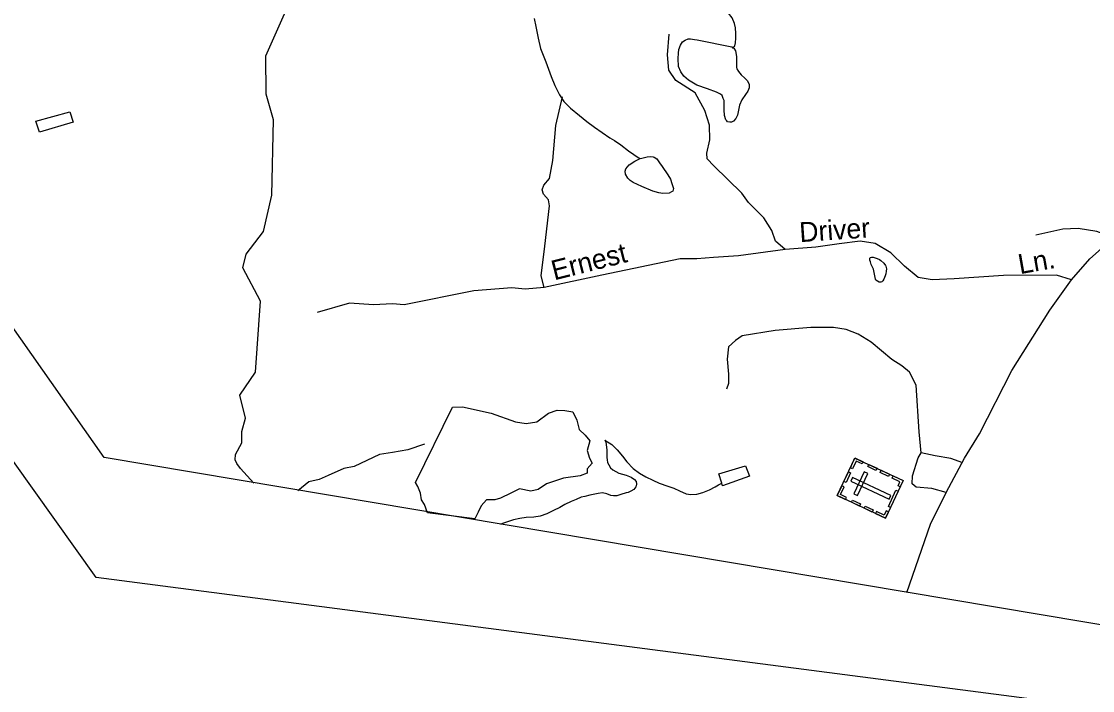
# Model space of a CAD drawing. Extents: x 2126262 to 2293712, y 749403 to 919119.
# Drawn here: x 2178899 to 2184028, y 795352 to 798555 of the extents above; entities that cross this region are included whole.
import ezdxf

# ---------------------------------------------------------------- set-up
doc = ezdxf.new("R2010")
doc.units = 0
for name, color, linetype in [('Exist Boundary Political CountyLine', 7, 'Continuous'), ('Exist Cultural Cemetery CELL', 7, 'Continuous'), ('Exist Hydrographic Creek Single Shore', 7, 'Continuous'), ('Exist Hydrographic Misc Water Feature', 7, 'Continuous'), ('Exist Hydrographic Pond Over 1500 Sq Ft', 7, 'Continuous'), ('Exist Road Non-System Type 51', 7, 'Continuous'), ('Exist Road Non-System Type 51 Label', 7, 'Continuous'), ('Exist Road Secondary Type 51 Attributed', 7, 'Continuous'), ('Map Preparation Inset Cut Line', 7, 'Continuous')]:
    doc.layers.add(name, color=color, linetype=linetype)

msp = doc.modelspace()

# ---------------------------------------------------------------- linework, layer by layer
at = {"layer": 'Exist Boundary Political CountyLine'}
msp.add_lwpolyline([(2192122.8, 787074.7), (2191946.5, 788439.9), (2191462.4, 794425.4), (2179295.7, 796467.1), (2169584.9, 810291.7), (2151370.7, 819485.6), (2149836.3, 820237.8), (2146070.6, 821922.1), (2135812.5, 826366.6), (2134133.6, 827149.9), (2133839.4, 827270.1)], dxfattribs=at)
at = {"layer": 'Exist Cultural Cemetery CELL'}
for points in [[(2182805.8, 796284.9), (2182890.4, 796465.1), (2183120.8, 796356.9), (2183036.2, 796176.7)], [(2182929.6, 796446.8), (2182924.8, 796436.5), (2182895.7, 796450.2), (2182878.4, 796413.5), (2182868.4, 796418.2), (2182890.4, 796465.2)], [(2182990.9, 796405.4), (2182951.7, 796423.8), (2182956.6, 796434.1), (2182995.8, 796415.7)], [(2183050.6, 796377.3), (2183011.4, 796395.8), (2183016.2, 796406.1), (2183055.4, 796387.7)], [(2182837.2, 796352), (2182859.3, 796398.9), (2182869.6, 796394), (2182847.6, 796347.1)], [(2182878.6, 796371.2), (2182870.7, 796354.3), (2183054.2, 796268.1), (2183062.2, 796285)], [(2182884.7, 796292.9), (2182901.6, 796285), (2182951.6, 796391.6), (2182934.7, 796399.5)], [(2183106.8, 796326.9), (2183096.4, 796331.8), (2183105.7, 796351.7), (2183069.1, 796368.9), (2183073.9, 796379), (2183120.8, 796356.9)], [(2182845, 796266.5), (2182849.8, 796276.8), (2182820.6, 796290.5), (2182837.9, 796327.2), (2182827.8, 796331.9), (2182805.8, 796284.9)], [(2183050.3, 796233.6), (2183086.3, 796310.4), (2183096.6, 796305.6), (2183060.6, 796228.8)], [(2182912.1, 796235), (2182872.9, 796253.4), (2182877.7, 796263.7), (2182916.9, 796245.3)], [(2182972.9, 796206.4), (2182933.7, 796224.8), (2182938.5, 796235.1), (2182977.8, 796216.7)], [(2183050.3, 796206.7), (2183039.9, 796211.6), (2183030.5, 796191.6), (2182993.9, 796208.8), (2182989.2, 796198.7), (2183036.2, 796176.7)]]:
    msp.add_lwpolyline(points, close=True, dxfattribs=at)
at = {"layer": 'Exist Hydrographic Creek Single Shore'}
for points in [[(2180011.5, 796344), (2179947.5, 796414.2), (2179930.2, 796438.3), (2179922.4, 796456.7), (2179924.6, 796482.4), (2179954.5, 796537.2), (2179953.7, 796592), (2179971.5, 796656.5), (2179945.6, 796765.3), (2180020.5, 796875.3), (2180043.4, 797216), (2179959.6, 797375.2), (2179975.6, 797440.4), (2180058.6, 797550.2), (2180098.6, 797723.3), (2180105.6, 798084), (2180071.5, 798206.1), (2180069.5, 798389.9), (2180209.5, 798708.5), (2180243.6, 798724.2)], [(2180829.6, 796531.6), (2180749.2, 796504.8), (2180675.5, 796491.4), (2180612.9, 796482.4), (2180552.6, 796453.4), (2180492.3, 796424.3), (2180443.1, 796415.4), (2180367.2, 796381.8), (2180324.8, 796361.7), (2180275.6, 796350.5), (2180223.2, 796308.6)]]:
    msp.add_lwpolyline(points, dxfattribs=at)
at = {"layer": 'Exist Hydrographic Misc Water Feature'}
for points in [[(2182304.5, 798428.6), (2182314.6, 798438.8), (2182318.3, 798452.9), (2182320.3, 798474.9), (2182320.5, 798496.8), (2182317.9, 798524.7), (2182314, 798544.8), (2182301.7, 798572.6), (2182285.3, 798594.6), (2182255.7, 798620.6), (2182227.4, 798640.2)], [(2181353.9, 798569.4), (2181362.5, 798531.2), (2181372.8, 798475.3), (2181384.9, 798425.6), (2181409.5, 798361.8), (2181435.5, 798291.8), (2181453.8, 798248), (2181475.9, 798204.1), (2181496, 798172.3), (2181528.6, 798140.6), (2181570.6, 798104.6), (2181606.7, 798076.8), (2181643, 798049), (2181679.1, 798023.3), (2181717.3, 797997.7), (2181739, 797985.8), (2181768.9, 797963.9), (2181805.6, 797936), (2181831.5, 797918.3), (2181851.8, 797904.3), (2181861.8, 797898.3)], [(2182304.5, 798428.6), (2182310.5, 798426.8), (2182318.3, 798414.7), (2182322.6, 798386.9), (2182323.2, 798356.8), (2182322.8, 798334.9), (2182324.8, 798328.9), (2182333.2, 798315.1), (2182345.3, 798299), (2182363.2, 798283), (2182375.5, 798270.9), (2182383.7, 798253.1), (2182383.5, 798237.3), (2182377.9, 798221.1), (2182365.4, 798205.2), (2182348, 798179), (2182337.9, 798154.9), (2182332.2, 798131), (2182328.3, 798106.9), (2182320.5, 798091.1), (2182308.4, 798077.1), (2182298.8, 798072.8), (2182290.8, 798072.8), (2182280.3, 798074.8), (2182276.4, 798078.7), (2182272.7, 798084.5), (2182266.2, 798104.5), (2182264.1, 798132.4), (2182263.7, 798168.6), (2182263.7, 798176.7), (2182259.8, 798186.6), (2182253.7, 798200.5), (2182245.9, 798206.6), (2182227.4, 798216.2), (2182183.8, 798232.2), (2182133.7, 798249.9), (2182093.3, 798273.5), (2182071.2, 798293.4), (2182057, 798313.4), (2182045.1, 798339.2), (2182043.1, 798377.2), (2182044.9, 798403.3), (2182046.6, 798421.3), (2182054.6, 798441.2), (2182064.4, 798457.1), (2182076.5, 798465.5), (2182092.3, 798471.6), (2182102.1, 798471.7), (2182122.6, 798469.4), (2182134.5, 798467.6), (2182300.4, 798432.8), (2182304.5, 798428.6)], [(2178967.7, 798078.2), (2179130.9, 798122.8), (2179147.3, 798072.9), (2178985.8, 798024.3), (2178967.7, 798078.2)], [(2181861.8, 797898.3), (2181869.8, 797900.4), (2181895.4, 797906.6), (2181909.4, 797908.6), (2181923.5, 797906.8), (2181929.5, 797904.7), (2181941.8, 797896.8), (2181953.7, 797878.7), (2181967.8, 797861.2), (2181994.3, 797821.1), (2182006.4, 797799.4), (2182014, 797779.1), (2182020.7, 797755.4), (2182018.3, 797743.2), (2182012.5, 797739.2), (2182000.4, 797733.3), (2181970.3, 797731), (2181950.6, 797734.8), (2181922.5, 797742.7), (2181870.4, 797764.3), (2181828.4, 797784.1), (2181814.2, 797794.3), (2181802.4, 797804.2), (2181792.1, 797824.1), (2181790.1, 797838.1), (2181793.7, 797850.2), (2181809.5, 797868.1), (2181836, 797886.4), (2181861.8, 797898.3)], [(2183028.6, 797321.1), (2183024.3, 797313.2), (2183018.5, 797309.2), (2183014.4, 797307), (2183010.5, 797307.2), (2183006.4, 797307), (2182998.4, 797311), (2182990.4, 797316.7), (2182988.2, 797320.7), (2182986.5, 797328.7), (2182982, 797352.9), (2182978.3, 797368.9), (2182968.5, 797390.7), (2182964, 797404.7), (2182961.9, 797412.7), (2182961.9, 797420.8), (2182963.8, 797424.6), (2182969.7, 797426.9), (2182977.9, 797426.9), (2182996, 797420.9), (2183008.1, 797415.1), (2183013.8, 797411), (2183028.2, 797397.1), (2183036.4, 797387.3), (2183038.2, 797383.4), (2183040.5, 797371.3), (2183040, 797359.1), (2183038.4, 797347.2), (2183034.7, 797337.2), (2183028.6, 797321.1)], [(2181693.3, 796549.7), (2181697.2, 796541.8), (2181701.3, 796516), (2181701.5, 796503.9), (2181701.5, 796484), (2181701.9, 796468.1), (2181703.7, 796456), (2181706, 796443.9), (2181711.9, 796432), (2181719.9, 796417.9), (2181730.2, 796408.2), (2181760.3, 796392.3), (2181794.4, 796382.3), (2181818.1, 796372.6), (2181834.3, 796362.9), (2181842.1, 796352.8), (2181844.2, 796340.7), (2181842.5, 796330.8), (2181840.7, 796326.6), (2181830.7, 796314.7), (2181816.5, 796306.7), (2181804.8, 796300.4), (2181794.8, 796298.6), (2181768.7, 796290.4), (2181750.7, 796284.2), (2181734.5, 796284.2), (2181720.7, 796285.9), (2181702.7, 796293.9), (2181680.8, 796298), (2181660.9, 796295.8), (2181620.9, 796287.6), (2181596.9, 796281.5), (2181578.8, 796277.4), (2181555.1, 796267.2), (2181531.1, 796257), (2181500.7, 796242.9), (2181477.1, 796228.6), (2181447.2, 796214.5), (2181415.2, 796198.6), (2181383.4, 796186.4), (2181353.3, 796182), (2181315.6, 796180), (2181285.6, 796175.6), (2181255.7, 796169.6), (2181226, 796159.5), (2181201.8, 796151.4), (2181193.3, 796146.4)], [(2181693.3, 796549.7), (2181713.2, 796538.2), (2181725.5, 796530.3), (2181751.7, 796504), (2181777.7, 796474.5), (2181797.6, 796446.3), (2181828.2, 796414.5), (2181858.1, 796392.9), (2181888.3, 796375), (2181922.1, 796359.3), (2181952.2, 796345.4), (2181994.5, 796329.7), (2182022.2, 796319.9), (2182050.5, 796307.9), (2182082.7, 796294.1), (2182104.8, 796290.3), (2182132.5, 796292.6), (2182162.2, 796300.7), (2182194.4, 796312.9), (2182220.7, 796326.8), (2182236.2, 796337), (2182252, 796345.1)], [(2182252, 796345.1), (2182237.7, 796389.1), (2182365.6, 796427.8), (2182385.9, 796377.6), (2182256.1, 796331.1), (2182252, 796345.1)]]:
    msp.add_lwpolyline(points, dxfattribs=at)
at = {"layer": 'Exist Hydrographic Pond Over 1500 Sq Ft'}
msp.add_lwpolyline([(2180962.5, 796708.2), (2181011.6, 796710.4), (2181147.9, 796679.1), (2181264.1, 796638.9), (2181315.4, 796630), (2181366.8, 796638.9), (2181422.7, 796679.1), (2181465.1, 796694.8), (2181500.8, 796692.6), (2181538.8, 796685.8), (2181558.9, 796645.6), (2181570.1, 796600.9), (2181599.1, 796574.1), (2181621.5, 796547.3), (2181608.1, 796500.3), (2181619.2, 796464.5), (2181632.6, 796440), (2181608.1, 796413.1), (2181608.1, 796393), (2181574.6, 796379.6), (2181494.1, 796368.4), (2181413.7, 796341.6), (2181373.5, 796314.8), (2181337.8, 796305.8), (2181284.2, 796317), (2181241.7, 796296.9), (2181192.6, 796272.3), (2181165.8, 796265.6), (2181125.6, 796265.6), (2181101, 796236.5), (2181085.4, 796205.2), (2181074.2, 796182.9), (2181069.7, 796174), (2180844.1, 796203), (2180828.5, 796243.2), (2180815.1, 796265.6), (2180810.6, 796296.9), (2180797.2, 796328.2), (2180786, 796348.3)], close=True, dxfattribs=at)
at = {"layer": 'Exist Road Non-System Type 51'}
for points in [[(2182555.5, 797463.3), (2182509.5, 797503.8), (2182492.8, 797554.1), (2182453.7, 797615.6), (2182380.4, 797687.5), (2182348.3, 797733.6), (2182214.4, 797863.4), (2182183, 797897.7), (2182181.6, 797924.2), (2182195.5, 797988.4), (2182194.2, 798058.3), (2182171.8, 798129.5), (2182124.4, 798213.3), (2182033, 798272.6), (2181999.5, 798321.5), (2181992.5, 798395.5), (2182000.9, 798494.7)], [(2181401.6, 797281.8), (2181387.7, 797337.1), (2181405.8, 797479.6), (2181428.1, 797672.3), (2181423.2, 797700.9), (2181399.5, 797727.4), (2181392.5, 797748.4), (2181400.9, 797770.7), (2181427.4, 797802.9), (2181442.8, 797889.4), (2181458.1, 798056.5), (2181490.2, 798194.8)], [(2184128.8, 797518.5), (2184048.5, 797548.9), (2183959.2, 797564.2), (2183885.3, 797561.4), (2183756.9, 797532.1)], [(2183927.1, 797318.1), (2183854.6, 797340.4), (2183602, 797339), (2183364.8, 797322.3), (2183259.5, 797318.8), (2183192.5, 797328.6), (2183126.9, 797383), (2183061.3, 797447.3), (2182987.4, 797492), (2182914.8, 797503.1), (2182814.4, 797490.6), (2182702.1, 797474.5), (2182555.5, 797463.3)], [(2182555.5, 797463.3), (2182333, 797433.3), (2182213, 797424.9), (2182133.5, 797419.3), (2182053.9, 797418), (2181677.9, 797340.4), (2181401.6, 797281.8)], [(2181401.6, 797281.8), (2181311.6, 797272.7), (2181247.4, 797279.7), (2181064.6, 797265.7), (2180731.9, 797198), (2180676, 797203.6), (2180585.3, 797198), (2180469.5, 797206.4), (2180314.7, 797161.7)], [(2183207.9, 796489.3), (2183198.1, 796589.8), (2183183.4, 796814), (2183151.3, 796875.4), (2183115.1, 796906.1), (2183066.2, 796936.9), (2182968.6, 797019.2), (2182905.8, 797058.3), (2182848.6, 797080.7), (2182787.2, 797089.1), (2182678.3, 797089.1), (2182508.8, 797075.8), (2182349.7, 797050.7), (2182317.6, 797026.9), (2182284.2, 796997.6), (2182278.6, 796937.5), (2182285.5, 796866.3), (2182285.5, 796821.6), (2182275.8, 796795.1)], [(2183326.5, 796300.7), (2183258.1, 796318.9), (2183182.7, 796325.9), (2183164.6, 796341.2), (2183166, 796380.3), (2183192.5, 796465.5), (2183207.9, 796489.3)], [(2183406, 796441.8), (2183348.8, 796462.7), (2183274.8, 796475.3), (2183207.9, 796489.3)]]:
    msp.add_lwpolyline(points, dxfattribs=at)
at = {"layer": 'Exist Road Secondary Type 51 Attributed'}
msp.add_lwpolyline([(2183138.2, 795821.9), (2183251.8, 796147.8), (2183326.5, 796300.7), (2183415.4, 796463.8), (2183486.5, 796580.4), (2183641.8, 796884.7), (2183822.5, 797172.9), (2183927.1, 797318.1), (2184015, 797418.6), (2184128.8, 797518.5)], dxfattribs=at)
at = {"layer": 'Map Preparation Inset Cut Line'}
msp.add_lwpolyline([(2168450.6, 811054.9), (2189691.2, 811054.9), (2189691.2, 794536.3), (2179257.6, 795892.5)], close=True, dxfattribs=at)

# ---------------------------------------------------------------- texts
at = {"layer": 'Exist Road Non-System Type 51 Label'}
for s, rotation, p in [('Driver', 3.9034, (2182626.9, 797498.2)), ('Ernest', 14.1315, (2181450.1, 797314.9)), ('Ln.', 10.0026, (2183680.3, 797345))]:
    msp.add_text(s, height=95, rotation=rotation, dxfattribs=at).set_placement(p)

doc.saveas('drawing.dxf')
